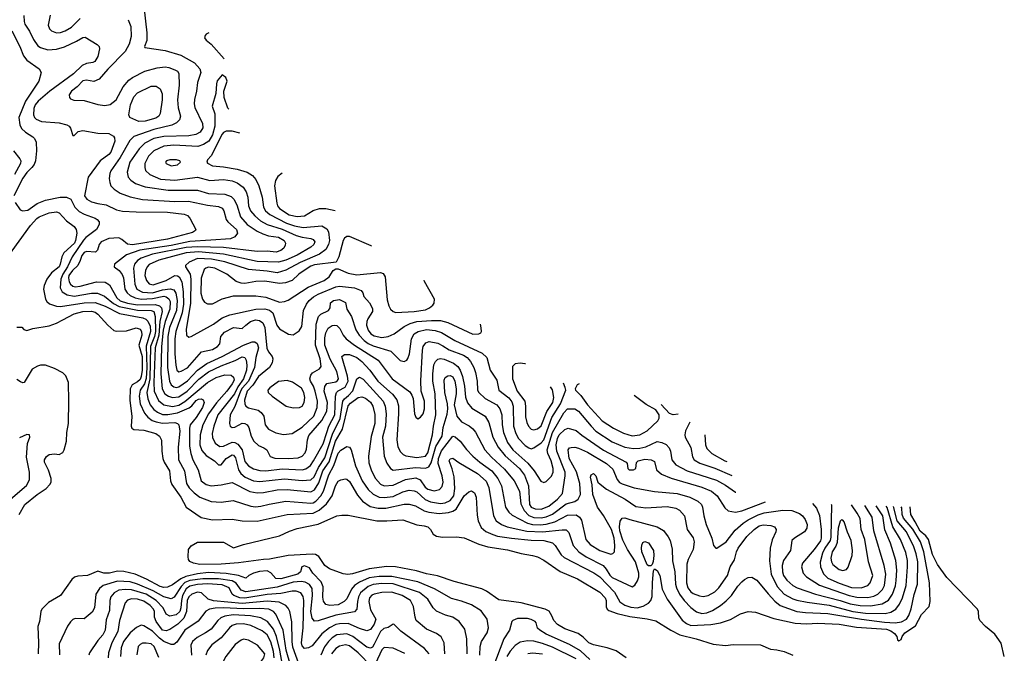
# Model space of a CAD drawing. Extents: x 997028 to 1115134, y 536408 to 618974.
# Tile 454 of 473: x 1104089 to 1111992, y 562930 to 568020. Entities that reach past the tile are written whole.
import ezdxf

# ---------------------------------------------------------------- set-up
doc = ezdxf.new("R2010")
doc.units = 0

msp = doc.modelspace()

# ---------------------------------------------------------------- linework, layer by layer
at = {"layer": '0CON10XD'}
for points in [[(1105086, 568126), (1105110.3, 567915), (1105108.5, 567851.5), (1105091.2, 567805), (1105093.8, 567795), (1105255, 567770.9), (1105382.5, 567735), (1105492.7, 567672.7), (1105535.3, 567625.3), (1105542, 567595), (1105514.7, 567515), (1105509.1, 567445), (1105491.1, 567378.9), (1105489.1, 567345), (1105495.3, 567315), (1105555.4, 567184.6), (1105559.7, 567150.2), (1105536.2, 567115), (1105503.3, 567096.7), (1105445, 567086.7), (1105245, 567082.6), (1105165, 567064.4), (1105092.1, 567027.9), (1105046.5, 566983.5), (1104971.9, 566875), (1104951.2, 566795), (1104959.6, 566755), (1104979.9, 566729.9), (1105016.9, 566705), (1105095, 566678.4), (1105279.5, 566649.5), (1105515, 566650), (1105605, 566623.2), (1105735, 566617.6), (1105785, 566598.5), (1105808.5, 566578.5), (1105832, 566532), (1105861.4, 566435), (1105915.5, 566375.5), (1105995, 566322.2), (1106039.8, 566299.8), (1106084.8, 566284.8), (1106165, 566272.3), (1106212.5, 566245), (1106222.7, 566225), (1106220.7, 566209.3), (1106207.9, 566185), (1106185, 566165.4), (1106146.8, 566153.2), (1106075, 566160.8), (1105995, 566157.9), (1105725, 566189.7), (1105515, 566196.3), (1105425, 566189.6), (1105155.1, 566134.9), (1105064.6, 566105.4), (1105035, 566084.7), (1105010.3, 566055), (1105002.2, 566025), (1105012, 565895), (1105029.2, 565855), (1105075, 565829.7), (1105155, 565825.9), (1105235, 565850.5), (1105296.8, 565856.8), (1105325, 565848.7), (1105342.1, 565822.1), (1105353.3, 565763.3), (1105347.1, 565685), (1105292.2, 565547.8), (1105278.6, 565475), (1105275.7, 565225.7), (1105290.4, 565115), (1105305, 565088), (1105325, 565070.3), (1105345, 565065.2), (1105365, 565069.3), (1105435, 565118.9), (1105515, 565204.3), (1105592, 565258), (1105714.6, 565315), (1105885, 565406.6), (1105955, 565431), (1105975, 565431), (1105995, 565419.7), (1106006.2, 565385), (1105984.5, 565305.5), (1105972.8, 565225), (1105926.3, 565115), (1105875, 565059.6), (1105860.2, 565035), (1105815, 564913.6), (1105777.1, 564845), (1105771.5, 564775), (1105777.8, 564755), (1105795, 564743.9), (1105815, 564746.2), (1105875, 564778.7), (1105895, 564776.6), (1105915, 564765.4), (1105928, 564745), (1105945.9, 564675), (1105967.5, 564635), (1106005, 564600), (1106048.3, 564581.7), (1106072.9, 564565), (1106100.2, 564510.2), (1106137.6, 564497.6), (1106245, 564493.9), (1106325, 564499.7), (1106355, 564512.5), (1106379.5, 564540.5), (1106391.3, 564568.7), (1106398.7, 564645), (1106410.5, 564679.5), (1106515, 564800.9), (1106552.9, 564875), (1106560, 564945), (1106531.7, 565035), (1106536.9, 565073.1), (1106555, 565097.3), (1106625, 565110.5), (1106639.8, 565120.2), (1106646.7, 565135), (1106633.3, 565195), (1106581.9, 565291.9), (1106537.1, 565405), (1106536.7, 565463.3), (1106544.8, 565505.2), (1106565, 565541.1), (1106596.7, 565563.3), (1106615, 565567.1), (1106635, 565562.7), (1106657.9, 565537.9), (1106685.3, 565485), (1106710, 565455), (1106775.4, 565405), (1106965, 565284.6), (1107077.9, 565135), (1107219.5, 565029.5), (1107237.1, 565005), (1107247.1, 564977.1), (1107256.7, 564855), (1107267.9, 564827.9), (1107285, 564814), (1107305, 564826), (1107327.3, 564852.7), (1107338.6, 564895), (1107337.1, 564955), (1107311.5, 565035), (1107308.9, 565118.9), (1107320.6, 565365), (1107326.7, 565393.3), (1107347.5, 565425), (1107375, 565436), (1107445, 565421.6), (1107485, 565399.8), (1107535, 565366.9), (1107650.4, 565325), (1107679.2, 565305), (1107706.8, 565275), (1107734, 565225), (1107747.1, 565185), (1107761.3, 565115), (1107764, 565045), (1107773.2, 565025), (1107825, 564976.8), (1107918.5, 564925), (1107943.4, 564893.4), (1107958.1, 564845), (1107960.7, 564765), (1107972.2, 564705), (1108004.8, 564624.8), (1108048.1, 564565), (1108168.2, 564458.2), (1108218.4, 564395), (1108271.8, 564311.8), (1108295, 564302.7), (1108315, 564310.9), (1108356.8, 564353.2), (1108371.6, 564385), (1108370.3, 564415), (1108353.8, 564475), (1108327.4, 564535), (1108322.8, 564565), (1108365, 564704.7), (1108455, 564861.1), (1108485, 564893.3), (1108545, 564892.7), (1108575, 564874.7), (1108674.2, 564754.2), (1108714.2, 564714.2), (1108845, 564627.5), (1108945, 564585.3), (1109015, 564574.3), (1109065, 564577.6), (1109115, 564589.5), (1109205, 564630.4), (1109242.9, 564622.9), (1109276.9, 564606.9), (1109301.7, 564581.7), (1109312.1, 564555), (1109323.1, 564485), (1109356.4, 564445), (1109445.6, 564395), (1109555, 564361.9), (1109682.1, 564322.1), (1109755, 564281.8), (1109835, 564224.6), (1109837.1, 564224)], [(1104122.4, 568052.4), (1104123.3, 568005), (1104130, 567985), (1104167.1, 567927.1), (1104199.7, 567859.7), (1104235, 567810), (1104255.3, 567795.3), (1104315, 567776.7), (1104385, 567784), (1104448.3, 567801.7), (1104545, 567845.9), (1104595, 567877.1), (1104615, 567880), (1104711.2, 567821.2), (1104725.7, 567805), (1104730, 567785), (1104717.1, 567725), (1104690.6, 567685), (1104675, 567675.5), (1104625, 567666.9), (1104589.2, 567650.8), (1104520, 567585), (1104330, 567445), (1104236.2, 567365), (1104213.7, 567336.3), (1104202, 567305), (1104200.8, 567255), (1104207.3, 567235), (1104220.6, 567220.6), (1104265, 567202.7), (1104405, 567192), (1104466.2, 567175), (1104484.5, 567164.5), (1104497.4, 567147.4), (1104515, 567090), (1104525, 567090), (1104558.1, 567121.9), (1104595, 567128.9), (1104715, 567108.5), (1104804.7, 567104.7), (1104841.9, 567085), (1104849.8, 567069.8), (1104851.1, 567045), (1104820.8, 566955), (1104805, 566936.5), (1104733.8, 566886.2), (1104637.5, 566755), (1104608.5, 566605), (1104628.2, 566578.2), (1104665.7, 566555.7), (1104715, 566542.2), (1104783.7, 566533.6), (1104865, 566493.6), (1104915, 566481.9), (1105024.7, 566475.3), (1105275, 566474.8), (1105408, 566458), (1105435, 566447.1), (1105455.2, 566425.2), (1105501.9, 566335), (1105500.6, 566325), (1105475, 566311.1), (1105275, 566256.8), (1104995, 566212.2), (1104955, 566216.6), (1104908.2, 566255), (1104885, 566266.3), (1104805, 566262.4), (1104743.5, 566235), (1104727.8, 566215), (1104712.1, 566167.9), (1104696.4, 566153.6), (1104625, 566158.2), (1104605, 566149.6), (1104588.7, 566125), (1104575.3, 566085.3), (1104556.5, 566045), (1104511.6, 566005), (1104484.3, 565965), (1104481, 565945), (1104487, 565915), (1104497.2, 565895), (1104515, 565879.2), (1104535, 565874.3), (1104575, 565880), (1104705, 565914.3), (1104775, 565911.6), (1104810, 565890), (1104869.6, 565785), (1104895, 565762.6), (1104953.3, 565743.3), (1105035, 565730.1), (1105175, 565731.2), (1105210.1, 565720.1), (1105225.8, 565705.8), (1105232, 565675), (1105214.4, 565595.6), (1105204.8, 565485), (1105177.3, 565385), (1105166.2, 565106.2), (1105167.8, 565035), (1105201.5, 564961.5), (1105245, 564924.8), (1105315, 564913), (1105365, 564924.2), (1105415, 564953.1), (1105597.2, 565105), (1105665, 565146.9), (1105735, 565167.3), (1105785, 565163.8), (1105805, 565148.9), (1105809, 565125), (1105795, 565095.4), (1105751.1, 565035), (1105668.2, 564941.8), (1105604.8, 564855), (1105559.6, 564765), (1105536.1, 564685), (1105535.7, 564605), (1105549.6, 564559.6), (1105585, 564519.6), (1105652.5, 564475), (1105673.9, 564453.9), (1105685, 564443.3), (1105705, 564443.3), (1105746.2, 564495), (1105795, 564524.2), (1105805, 564520.6), (1105820.2, 564499.8), (1105844.8, 564405), (1105863.3, 564375), (1105897.9, 564345), (1105965, 564315.7), (1106015, 564308.9), (1106215, 564331.9), (1106355, 564316.9), (1106425.5, 564324.5), (1106451.3, 564348.7), (1106486.5, 564423.5), (1106539.1, 564500.9), (1106598.7, 564691.3), (1106660.2, 564815), (1106682.4, 564955), (1106694.5, 564975.5), (1106728.3, 565001.7), (1106761.8, 565038.2), (1106795, 565136.2), (1106815, 565148), (1106845, 565133.4), (1107006.9, 564955), (1107023.1, 564915), (1107029.5, 564855), (1107024.8, 564755), (1107001.9, 564665), (1107014.7, 564515), (1107036.8, 564456.8), (1107065, 564414.4), (1107085, 564400), (1107265, 564422.2), (1107345, 564417.8), (1107371.6, 564428.4), (1107390.9, 564459.1), (1107429.9, 564590.1), (1107478.3, 564675), (1107486.6, 564743.4), (1107518.8, 564851.2), (1107523.9, 564895), (1107521.5, 564935), (1107500.4, 565025), (1107495.8, 565124.2), (1107505, 565144.4), (1107525, 565159.2), (1107545, 565161.6), (1107565, 565150), (1107581.4, 565115), (1107591, 565055), (1107590.7, 565015), (1107575.3, 564925), (1107598, 564835), (1107635, 564790.4), (1107695, 564757.9), (1107725, 564734.4), (1107746.2, 564706.2), (1107821.8, 564565), (1107874.6, 564505), (1107979.2, 564409.2), (1108056.7, 564315), (1108101.5, 564231.5), (1108110.3, 564129.8), (1108136.9, 564076.9), (1108176.4, 564036.4), (1108215, 564021.1), (1108275, 564018.4), (1108315, 564026.8), (1108365, 564047.3), (1108475, 564131.6), (1108545, 564149.7), (1108572.1, 564167.9), (1108589, 564205), (1108584.8, 564295.2), (1108557, 564387), (1108499.7, 564495), (1108491.9, 564565), (1108500.5, 564579.5), (1108515.6, 564584.4), (1108545, 564586.2), (1108575, 564577.8), (1108645, 564544.7), (1108797.5, 564455), (1108850.1, 564410.1), (1108884.2, 564325), (1108902.8, 564302.8), (1108925, 564290.3), (1109020.6, 564260.6), (1109185, 564229.2), (1109365, 564214.2), (1109467.5, 564185), (1109531, 564151), (1109560, 564125), (1109570.4, 564105), (1109578.8, 564035), (1109599.5, 563965), (1109644.5, 563855), (1109658.6, 563795), (1109675, 563776), (1109685, 563776), (1109757.8, 563825), (1109830.7, 563919.3), (1109895.4, 563975), (1109935, 564001.7), (1110015, 564041.9), (1110065, 564057.2), (1110215, 564080.6), (1110285, 564077.2), (1110348, 564052), (1110371.5, 564035), (1110393.8, 564005), (1110408, 563965), (1110407.5, 563935), (1110386.5, 563905), (1110306.7, 563855), (1110286.4, 563835), (1110276.2, 563755), (1110219.3, 563675), (1110208.1, 563635), (1110210.6, 563585), (1110219.7, 563555), (1110245, 563518.8), (1110293.7, 563473.7), (1110328.6, 563455), (1110475, 563406), (1110675, 563354.8), (1110755, 563328.2), (1110835, 563313.1), (1110918.4, 563311.6), (1111012, 563328), (1111063.3, 563356.7), (1111094.5, 563405.5), (1111117.1, 563472.9), (1111123.7, 563516.3), (1111128.2, 563598.2), (1111120.3, 563675), (1111078.9, 563815), (1111031.9, 563921.9), (1111015.6, 564035), (1110963.4, 564115.2)], [(1104333.9, 568056.1), (1104318.2, 567975), (1104326.7, 567946.7), (1104345, 567928.9), (1104385, 567914.5), (1104415, 567915.5), (1104455, 567929.6), (1104505, 567960.9), (1104575, 568030)], [(1104959.8, 568019.8), (1104981.5, 567965), (1104982.9, 567885), (1104966.2, 567823.8), (1104936.1, 567763.9), (1104795, 567621.5), (1104727.3, 567542.7), (1104685, 567523.5), (1104625, 567533.9), (1104595, 567527.5), (1104550.3, 567479.8), (1104503.5, 567445), (1104486.7, 567415), (1104488.6, 567395), (1104495.8, 567385), (1104522.2, 567372.2), (1104605, 567371.1), (1104715, 567338.8), (1104771.4, 567331.4), (1104815, 567338.5), (1104864.3, 567375), (1104919.8, 567480.2), (1104965, 567533.5), (1104995, 567555.5), (1105094.2, 567605.8), (1105192.7, 567632.7), (1105255, 567640.4), (1105285, 567636.2), (1105335, 567617.9), (1105355.7, 567605), (1105367, 567587), (1105367.5, 567495), (1105354.7, 567375), (1105361.9, 567311.9), (1105379.6, 567245), (1105372.2, 567215), (1105348.3, 567191.7), (1105308.5, 567171.5), (1105165, 567137.1), (1105005, 567082.2), (1104971.7, 567048.3), (1104896.4, 566913.6), (1104821.5, 566805), (1104812.5, 566785), (1104807.5, 566745), (1104811.2, 566711.2), (1104821.5, 566685), (1104847.7, 566657.7), (1104895, 566626.2), (1104975, 566595.9), (1105075, 566576.3), (1105335, 566560.6), (1105442.8, 566562.8), (1105595, 566528.9), (1105685, 566518.7), (1105715, 566504.4), (1105727.9, 566485), (1105745.4, 566415), (1105760.4, 566395), (1105828.7, 566335), (1105837.9, 566305), (1105815.3, 566274.7), (1105781.4, 566258.6), (1105622.1, 566247.9), (1105455, 566236.8), (1105304.4, 566205), (1105052.8, 566167.2), (1104945, 566131.2), (1104849.4, 566055), (1104848.1, 566035), (1104886.9, 566005), (1104912.1, 565972.1), (1104921.2, 565945), (1104932.1, 565855), (1104950, 565825), (1104975, 565802.9), (1105014.4, 565784.4), (1105065, 565775.1), (1105155, 565780.1), (1105245, 565798.1), (1105265, 565793.1), (1105285, 565777.9), (1105295.8, 565755), (1105294.5, 565694.5), (1105255.3, 565594.7), (1105240.4, 565525), (1105226.5, 565395), (1105221.3, 565175), (1105232.4, 565055), (1105254, 565014), (1105282.7, 564995), (1105315, 564983.6), (1105365, 564990.9), (1105431.9, 565035), (1105527.1, 565132.9), (1105605, 565191), (1105705, 565239.8), (1105818.4, 565281.6), (1105875, 565311.8), (1105895, 565305.5), (1105905.6, 565285.6), (1105912.4, 565245), (1105908.4, 565205), (1105886, 565135), (1105838.8, 565071.2), (1105812, 565015), (1105677.7, 564845), (1105646.9, 564755), (1105634.2, 564695), (1105635, 564663.8), (1105656.8, 564616.8), (1105695, 564591.8), (1105725, 564593.4), (1105795, 564626.7), (1105815, 564624.2), (1105840.4, 564610.4), (1105873.1, 564565), (1105895, 564470.8), (1105925, 564436.6), (1105965, 564411.6), (1106015, 564399.3), (1106065, 564396.9), (1106195, 564411.6), (1106355, 564402.9), (1106385, 564411.8), (1106421.8, 564438.2), (1106448.1, 564475), (1106525, 564612.9), (1106555, 564704.3), (1106569.1, 564755), (1106618.7, 564845), (1106624.4, 564995.6), (1106630.6, 565025), (1106645, 565039.5), (1106701.4, 565068.6), (1106724.5, 565115), (1106721.1, 565155), (1106674.2, 565315), (1106695, 565330.9), (1106735, 565330.3), (1106795, 565306.5), (1106836, 565275), (1106898.1, 565205), (1106962.1, 565115), (1107082, 565012), (1107116.2, 564966.2), (1107129, 564919), (1107130.3, 564855), (1107114.6, 564645), (1107125, 564588.8), (1107145, 564549.4), (1107167.6, 564527.6), (1107187.7, 564517.7), (1107275, 564504.1), (1107345, 564512.5), (1107365, 564539.6), (1107403, 564685), (1107409.8, 564755), (1107429.5, 564845), (1107424.1, 565014.1), (1107406, 565115), (1107404, 565176), (1107412.5, 565247.5), (1107424.8, 565275.2), (1107445, 565293.8), (1107465, 565298.2), (1107495, 565291.8), (1107570.5, 565260.5), (1107604.1, 565234.1), (1107623.8, 565203.8), (1107643.1, 565153.1), (1107658.7, 565075), (1107667.6, 564987.6), (1107682.6, 564942.6), (1107718.5, 564898.5), (1107823.8, 564833.8), (1107854.3, 564784.3), (1107886.9, 564665), (1107928.9, 564585), (1107986, 564516), (1108099.2, 564415), (1108140.8, 564360.8), (1108173.1, 564275), (1108181.3, 564125), (1108195, 564103.8), (1108225, 564091), (1108275, 564087.7), (1108335, 564113.3), (1108405, 564167.9), (1108445.3, 564215), (1108467.9, 564355), (1108467, 564385), (1108399.6, 564555), (1108395.5, 564605), (1108405.9, 564655), (1108419.8, 564685), (1108465, 564729.2), (1108491.2, 564738.8), (1108555, 564719.6), (1108601.3, 564681.3), (1108775, 564562.3), (1108956.7, 564465), (1108963.3, 564455), (1108968.8, 564415), (1108980, 564405), (1109015, 564403.1), (1109033.3, 564415), (1109038.3, 564461.7), (1109053.8, 564475), (1109105, 564489.4), (1109156.7, 564485), (1109185, 564470), (1109199.2, 564405), (1109240.3, 564370.3), (1109317.6, 564337.6), (1109565, 564265.8), (1109641.4, 564231.4), (1109687.3, 564195), (1109748.4, 564098.4), (1109775, 564073.3), (1109834.1, 564064.1), (1109885.6, 564074.4), (1110074, 564146.6)], [(1104025, 567930.6), (1104090, 567805), (1104118.1, 567728.1), (1104145.7, 567695), (1104244.2, 567625), (1104261.9, 567595), (1104241.8, 567525), (1104134.8, 567365), (1104083, 567235), (1104089.5, 567175), (1104103.4, 567145), (1104135.5, 567115.5), (1104195, 567080), (1104208.8, 567065), (1104222.1, 567035), (1104224.6, 566965), (1104216.6, 566885), (1104204.3, 566855.7), (1104185, 566832.1), (1104145, 566791.1), (1104115, 566746.8), (1104042.4, 566605)], [(1105606.1, 567913.2), (1105586.1, 567903.9), (1105576.4, 567893.6), (1105572.5, 567875), (1105586.7, 567855), (1105625, 567823.8), (1105730.9, 567704.6)], [(1105766.5, 567299.7), (1105759.1, 567309.1), (1105729.6, 567395), (1105727.3, 567445), (1105753.1, 567525), (1105742, 567555), (1105715, 567576.7), (1105675, 567528.8), (1105667.5, 567505), (1105663.2, 567426.8), (1105634.5, 567325), (1105653.8, 567263.8), (1105655.9, 567165), (1105636.2, 567093.8), (1105606.9, 567045), (1105563.4, 567016.6), (1105517.9, 567002.1), (1105325, 567011.2), (1105245, 567003), (1105165, 566965.3), (1105123.8, 566923.8), (1105092.5, 566865), (1105091.9, 566831.9), (1105099.2, 566809.2), (1105134.4, 566775), (1105218.7, 566738.7), (1105335, 566729.4), (1105515, 566754.3), (1105615, 566728.3), (1105725.8, 566735.8), (1105795, 566725.8), (1105835, 566709.7), (1105882.9, 566675), (1105907.3, 566637.3), (1105919.4, 566595), (1105924.2, 566525), (1105941.8, 566485), (1105975.3, 566445), (1106022, 566405), (1106075, 566375.2), (1106195, 566336.8), (1106307.5, 566287.5), (1106355, 566272.1), (1106425, 566262.1), (1106445, 566254.5), (1106457.5, 566235), (1106448.5, 566215), (1106425, 566193.4), (1106315, 566128.9), (1106225, 566088.9), (1106165, 566071.1), (1105995, 566077.7), (1105723.8, 566136.2), (1105525, 566156), (1105425, 566147.3), (1105205, 566087.2), (1105127.6, 566052.4), (1105110.6, 566035), (1105099.2, 566005), (1105094.2, 565965), (1105105.2, 565925.2), (1105129, 565899), (1105159.9, 565889.9), (1105265, 565924.8), (1105335, 565964.8), (1105355, 565963.2), (1105368.7, 565955), (1105389.3, 565915), (1105401, 565835), (1105402.2, 565735), (1105391.6, 565665), (1105343.2, 565515), (1105334.8, 565455.2), (1105334.1, 565335), (1105340.8, 565245), (1105351.2, 565205), (1105365, 565192.2), (1105385, 565196.4), (1105435, 565222.7), (1105547.5, 565352.5), (1105635, 565371.8), (1105676.5, 565395), (1105694.4, 565415), (1105703.3, 565475), (1105731.5, 565508.5), (1105805, 565545.9), (1105875, 565538), (1105905, 565566.9), (1105940.6, 565595), (1105981.8, 565608.2), (1106013.8, 565603.8), (1106039.1, 565585), (1106055, 565547.5), (1106072.1, 565382.1), (1106085, 565352.2), (1106115.7, 565315), (1106120, 565295), (1106115, 565263.3), (1106093.3, 565225), (1106005, 565153.1), (1105961.2, 565085), (1105913.7, 565035), (1105893.9, 564963.9), (1105894.7, 564935), (1105904.3, 564914.3), (1105925, 564901.1), (1106002.1, 564882.1), (1106027.9, 564865), (1106047.5, 564835), (1106057.9, 564765), (1106085, 564730), (1106145, 564702.1), (1106206.4, 564686.4), (1106275, 564696.2), (1106355, 564746.7), (1106450.5, 564835), (1106476.5, 564905), (1106478.7, 564955), (1106460.5, 565035), (1106446.1, 565075), (1106422.1, 565115), (1106418.2, 565135), (1106425.9, 565164.1), (1106437.9, 565182.1), (1106496, 565214), (1106509.5, 565235), (1106501.1, 565295), (1106462.5, 565405), (1106468.6, 565575), (1106487.1, 565635), (1106506.3, 565653.7), (1106568, 565685), (1106580, 565705), (1106582, 565745), (1106608, 565765), (1106655, 565771.5), (1106705, 565748.8), (1106714, 565695), (1106751.5, 565635), (1106787.9, 565527.9), (1106813.1, 565485), (1106852.5, 565442.5), (1106885, 565418.1), (1106925, 565399), (1107066.5, 565356.5), (1107143.3, 565283.3), (1107175, 565273.1), (1107195, 565284.3), (1107205, 565298.6), (1107216.3, 565335), (1107233.2, 565455), (1107254.7, 565495), (1107286.9, 565515), (1107355, 565530.9), (1107423.4, 565523.4), (1107475, 565507.1), (1107582.5, 565442.5), (1107800.5, 565340.5), (1107837.1, 565305), (1107866.1, 565205), (1107918.2, 565125), (1107933.6, 565045), (1108015, 564981.6), (1108040.1, 564950.1), (1108049, 564915), (1108052.9, 564755), (1108070.8, 564695), (1108093.5, 564655), (1108145, 564600.4), (1108175, 564579.3), (1108195, 564573.3), (1108215, 564580), (1108275, 564620), (1108296, 564645), (1108360.6, 564825), (1108429.3, 564935), (1108470.9, 565045), (1108466.4, 565065), (1108452.8, 565100.3)], [(1105045, 567201.3), (1104972.9, 567235), (1104964.4, 567255), (1104977, 567337), (1105005, 567400.8), (1105035, 567432.5), (1105145, 567484.7), (1105185, 567485.4), (1105216.5, 567465), (1105232.3, 567425), (1105231.5, 567375), (1105216.5, 567265), (1105205.5, 567245), (1105181.9, 567228.1), (1105095, 567204.2), (1105045, 567201.3)], [(1105854.3, 567108.8), (1105795, 567125.3), (1105745, 567124.6), (1105725.7, 567114.3), (1105715, 567100.5), (1105625, 566927.1), (1105595.7, 566895), (1105590, 566875), (1105596.3, 566866.3), (1105635, 566845.5), (1105725, 566838.3), (1105835, 566818.9), (1105915, 566794.7), (1105958.3, 566768.3), (1105985.2, 566735.2), (1106009.4, 566685), (1106034.7, 566595), (1106044.8, 566514.8), (1106061.8, 566485), (1106096.2, 566455), (1106230, 566385), (1106295, 566363.2), (1106365, 566349.6), (1106515, 566362.8), (1106555, 566338.8), (1106568.6, 566315), (1106575.7, 566245), (1106567.9, 566215), (1106545, 566174.6), (1106495, 566136.1), (1106340.2, 566069.8), (1106225, 566006.6), (1106155, 565985.2), (1106075, 565999.6), (1105924.1, 566014.1), (1105734.8, 566075.2), (1105627.1, 566097), (1105515, 566101), (1105448.5, 566071.5), (1105420, 566045), (1105420.5, 566035), (1105456.1, 565976.1), (1105461.9, 565935), (1105460.4, 565739.6), (1105425.9, 565535), (1105427.1, 565485), (1105445, 565469.6), (1105464, 565475), (1105643.6, 565575), (1105714.4, 565625.6), (1105775, 565650), (1105985, 565695.2), (1106056.9, 565696.9), (1106095, 565685.8), (1106119.6, 565665), (1106152.1, 565565), (1106175, 565535.5), (1106245, 565494.3), (1106285, 565489.2), (1106330.7, 565519.3), (1106352.5, 565555), (1106367.8, 565685), (1106390.6, 565735), (1106412.2, 565765), (1106446.6, 565793.4), (1106485, 565813.9), (1106625, 565873.3), (1106655, 565880), (1106776.2, 565866.2), (1106828.8, 565845), (1106843.8, 565825), (1106851.2, 565795), (1106895.9, 565745.9), (1106920.1, 565700.1), (1106921.2, 565675), (1106882.1, 565617.9), (1106873.8, 565595), (1106873.5, 565565), (1106885.8, 565525), (1106906.3, 565496.3), (1106935, 565479.8), (1106995, 565467), (1107045, 565474.2), (1107095, 565495.4), (1107174.1, 565555.9), (1107221.7, 565578.3), (1107275, 565594.4), (1107395, 565603.6), (1107465, 565602.5), (1107525, 565587.6), (1107725, 565493.8), (1107774.5, 565495.5), (1107790, 565505), (1107794.4, 565515.6), (1107793.6, 565545), (1107786.3, 565574.3)], [(1104038.9, 566965), (1104091.1, 566901.1), (1104096.9, 566885), (1104094.2, 566865), (1104045.8, 566775)], [(1105305, 566846.9), (1105355, 566853.1), (1105378.8, 566875), (1105373.8, 566885), (1105347.5, 566895), (1105292.5, 566895), (1105266.2, 566885), (1105260, 566875), (1105265, 566864), (1105305, 566846.9)], [(1106195.6, 566787), (1106159.5, 566760.5), (1106142.8, 566727.2), (1106134.6, 566685), (1106151.6, 566545), (1106158, 566525), (1106175, 566503.4), (1106251.7, 566451.7), (1106315, 566437.9), (1106375, 566442.9), (1106445, 566487.9), (1106495, 566502.7), (1106545, 566502.7), (1106620.2, 566486.6)], [(1104052, 566552), (1104091.5, 566491.5), (1104115, 566483.8), (1104155, 566489.7), (1104227.9, 566542.1), (1104295, 566569.1), (1104414.6, 566594.6), (1104464.6, 566594.6), (1104498.2, 566578.2), (1104531.8, 566515), (1104565, 566479.3), (1104605, 566456.5), (1104694.2, 566425), (1104711.4, 566415), (1104726.9, 566395), (1104725.6, 566375), (1104705.6, 566335), (1104619.6, 566270.4), (1104601, 566249), (1104510.2, 566115), (1104473.2, 566035), (1104435, 565975.7), (1104418.3, 565935), (1104414.1, 565865), (1104430.8, 565835), (1104469.3, 565809.3), (1104525, 565798.3), (1104665, 565823.1), (1104712.5, 565822.5), (1104769.6, 565799.6), (1104840.7, 565740.7), (1104886.5, 565716.5), (1105033, 565687), (1105144.2, 565684.2), (1105165, 565674.7), (1105176.4, 565636.4), (1105178.7, 565515), (1105171.9, 565475), (1105138.9, 565395), (1105132.8, 565135), (1105110, 565025), (1105116.6, 564975), (1105136.9, 564926.9), (1105165, 564889.2), (1105195, 564867), (1105235, 564848.7), (1105277.1, 564847.1), (1105355, 564861), (1105448, 564902), (1105471.3, 564918.7), (1105505, 564960.4), (1105525, 564972.4), (1105545, 564973.6), (1105562.5, 564965), (1105569.4, 564945), (1105557.3, 564905), (1105505, 564823.2), (1105455.9, 564765), (1105450.4, 564739.6), (1105452.7, 564595), (1105461.1, 564535), (1105477.9, 564485), (1105521.4, 564405), (1105545.9, 564315.9), (1105584.3, 564285), (1105625, 564275.3), (1105706.8, 564283.2), (1105795, 564302), (1105935, 564231.2), (1105995, 564219.8), (1106045, 564223), (1106155, 564242.5), (1106235, 564246.9), (1106425, 564227.1), (1106455, 564243.7), (1106489.3, 564300.7), (1106521.4, 564395), (1106571.8, 564468.2), (1106622.2, 564635), (1106678.4, 564731.6), (1106725, 564917.1), (1106745, 564940.6), (1106805, 564985.8), (1106835, 564990.3), (1106865, 564979.1), (1106905, 564947.1), (1106924.3, 564914.3), (1106938.3, 564848.3), (1106939.6, 564775), (1106910.4, 564670.4), (1106887.2, 564515), (1106891.2, 564461.2), (1106912.2, 564395), (1106944.3, 564334.3), (1106985, 564288.9), (1107015, 564275.9), (1107085, 564280), (1107185, 564326), (1107269.5, 564339.5), (1107302.7, 564322.7), (1107344.3, 564265), (1107365, 564247.4), (1107415, 564235.3), (1107458.1, 564245), (1107479.2, 564270.9), (1107486.3, 564305), (1107478.6, 564355), (1107448.5, 564455), (1107449.1, 564495), (1107475, 564557.3), (1107565, 564673.3), (1107585, 564667.8), (1107625, 564634.3), (1107675, 564567.3), (1107726.8, 564515), (1107780.7, 564465), (1107877.8, 564395), (1107926.4, 564335), (1107954.7, 564275), (1107988.9, 564105), (1108013.4, 564063.4), (1108040.8, 564040.8), (1108165.1, 563975.1), (1108205, 563965.4), (1108265, 563962.7), (1108315, 563968), (1108383.6, 563986.4), (1108485, 564038.8), (1108555, 564041.6), (1108581.2, 564025), (1108598.5, 563998.5), (1108632.5, 563845), (1108667.3, 563805), (1108745, 563757.2), (1108833, 563727), (1108849.4, 563730.6), (1108862.1, 563745), (1108865.2, 563794.8), (1108859.1, 563855), (1108839.8, 563925), (1108775, 564036.7), (1108727.5, 564105), (1108689.2, 564205), (1108684.3, 564284.3), (1108670.8, 564345), (1108676.7, 564365), (1108695, 564373.3), (1108713.3, 564355), (1108728.8, 564305), (1108747.6, 564287.6), (1108798.8, 564248.8), (1108947.3, 564167.3), (1109035, 564110), (1109115, 564097.8), (1109285, 564109.3), (1109355, 564096.2), (1109385, 564080.9), (1109424.6, 564035), (1109446.8, 563925), (1109495, 563856.7), (1109503.3, 563825), (1109493.2, 563765), (1109454.7, 563685), (1109442.2, 563645), (1109439.8, 563495), (1109451.6, 563455), (1109475, 563423.4), (1109495, 563409.7), (1109545, 563391.1), (1109575, 563385.4), (1109615, 563394.6), (1109666.9, 563423.1), (1109700.8, 563455), (1109770, 563555), (1109792.2, 563625), (1109825, 563681.2), (1109842, 563745), (1109856.7, 563775), (1109925, 563868.5), (1109984.6, 563925), (1110025, 563954.2), (1110055, 563961.9), (1110117.6, 563957.6), (1110147.1, 563945), (1110161.1, 563925), (1110158.2, 563905), (1110128.5, 563841.5), (1110113.4, 563775), (1110107.2, 563672.8)], [(1103994.8, 566115.2), (1104174.2, 566365.8), (1104225, 566423.8), (1104245, 566437.3), (1104325, 566469.1), (1104385, 566476.7), (1104405, 566468.6), (1104463.1, 566405), (1104525, 566359.6), (1104542.4, 566335), (1104546.2, 566306.2), (1104536.7, 566245), (1104527.8, 566225), (1104442.8, 566147.2), (1104426.4, 566115), (1104414.7, 566055), (1104405, 566035.4), (1104344.1, 565985.9), (1104306.8, 565935), (1104285.4, 565885), (1104280.4, 565855), (1104295.5, 565775), (1104306.7, 565755), (1104327.8, 565737.8), (1104385, 565718.8), (1104416.2, 565716.2), (1104605, 565746.2), (1104695, 565747), (1104775, 565719.5), (1104890.1, 565660.1), (1105076, 565626), (1105101.6, 565615), (1105118.5, 565598.5), (1105135, 565557.1), (1105139.2, 565515), (1105103.7, 565396.3), (1105109, 565225), (1105103.2, 565136.8), (1105090.7, 565095), (1105055, 565042.5), (1105047.7, 564995), (1105055.9, 564935), (1105090.2, 564860.2), (1105116.4, 564826.4), (1105151.2, 564801.2), (1105185, 564789), (1105235, 564779.8), (1105333.8, 564783.8), (1105355, 564776.7), (1105366.7, 564765), (1105373.5, 564715), (1105359.5, 564585), (1105362.8, 564485), (1105410.6, 564395), (1105427.2, 564295), (1105449.9, 564259.9), (1105489, 564219), (1105535, 564184.6), (1105625, 564149.6), (1105705, 564143.8), (1105802.6, 564157.4), (1105943.4, 564113.4), (1105982.1, 564107.9), (1106025, 564111.8), (1106091.3, 564128.7), (1106225, 564152.6), (1106425, 564136.1), (1106445, 564139.8), (1106465, 564152.4), (1106505.6, 564194.4), (1106528.1, 564231.9), (1106571.2, 564365), (1106610.2, 564439.8), (1106645, 564538.9), (1106665, 564561.5), (1106715, 564591.1), (1106735, 564585.6), (1106749.1, 564565), (1106784.5, 564435.5), (1106838.8, 564315), (1106886.1, 564246.1), (1106925, 564209.4), (1106975, 564185.2), (1107015, 564180.9), (1107085, 564191), (1107165, 564227.5), (1107215, 564239.5), (1107255, 564235.9), (1107275, 564227.1), (1107344.1, 564165), (1107385, 564146.1), (1107466.4, 564133.6), (1107505, 564139.2), (1107545, 564158.2), (1107572, 564195), (1107582.1, 564255), (1107577.1, 564347.1), (1107560.9, 564410.9), (1107536.2, 564475), (1107545, 564492.2), (1107565, 564498.2), (1107613.2, 564463.2), (1107762.9, 564375), (1107831.6, 564311.6), (1107853.2, 564263.2), (1107890.4, 564035), (1107912.9, 563995), (1107954.8, 563964.8), (1108001.4, 563945), (1108159.4, 563910.6), (1108285, 563905.5), (1108443.2, 563923.2), (1108475, 563920.9), (1108495, 563900), (1108532.1, 563795), (1108576.8, 563745), (1108635, 563705.7), (1108773.1, 563635), (1108797.2, 563607.2), (1108825, 563558), (1108845, 563538.3), (1109005, 563463.3), (1109025, 563477.1), (1109048.5, 563511.5), (1109059.4, 563545), (1109059.1, 563575), (1109032.7, 563665), (1108968.4, 563765), (1108929, 563839), (1108905.7, 563914.3), (1108902.8, 563945), (1108908.3, 563991.7), (1108923.1, 564016.9), (1108945, 564018.5), (1108985.8, 564005), (1109206.6, 563946.6), (1109255, 563916.9), (1109294.4, 563865), (1109310.5, 563835), (1109326.9, 563766.9), (1109328.3, 563671.7), (1109347.6, 563585), (1109352.2, 563485), (1109360.2, 563455), (1109385.2, 563405.2), (1109421.2, 563355), (1109475, 563298.2), (1109522.1, 563262.1), (1109565, 563251.1), (1109605, 563256.6), (1109648.5, 563275), (1109712.5, 563315), (1109758.9, 563351.1), (1109801.5, 563395), (1109851.7, 563468.3), (1109884.5, 563505), (1109905, 563523.8), (1109935, 563538.8), (1109965, 563540.9), (1110005, 563517.8), (1110095, 563408.8), (1110149.6, 563349.6), (1110193.4, 563313.4), (1110325, 563266.1), (1110396.8, 563256.8), (1110575, 563250.6), (1110846.5, 563203.5), (1111030.1, 563180.1), (1111115, 563173.7), (1111166.7, 563183.3), (1111207.1, 563205), (1111226, 563234), (1111245, 563288), (1111266.9, 563403.1), (1111296.1, 563485), (1111297.5, 563665), (1111285, 563728.6), (1111264.7, 563785.3), (1111206, 563905), (1111132.7, 563995), (1111103.5, 564110.2)], [(1106911.8, 566201.8), (1106910.8, 566202.7), (1106735, 566278.5), (1106715, 566279.1), (1106695.8, 566264.2), (1106683.9, 566245), (1106651.5, 566115), (1106627.5, 566072.5), (1106455, 566050.2), (1106425, 566038.9), (1106380.8, 566010.8), (1106328.9, 565975), (1106274.7, 565925.3), (1106223, 565907), (1106175, 565900.7), (1106055, 565919.3), (1105985, 565916.4), (1105895, 565901.5), (1105865, 565903.5), (1105825, 565916.7), (1105752.5, 565975), (1105655, 566024.7), (1105605, 566031.3), (1105582.5, 566025), (1105568.1, 566011.9), (1105546.3, 565943.6), (1105542.4, 565822.4), (1105555, 565774.2), (1105571.5, 565751.5), (1105595, 565736.5), (1105635, 565737.3), (1105715, 565777.3), (1105805, 565801.1), (1105985, 565800.4), (1106065, 565791.9), (1106175, 565751.6), (1106215, 565754.7), (1106242.8, 565767.2), (1106405, 565870.7), (1106532.7, 565925), (1106572.1, 565955), (1106605.5, 566004.5), (1106625, 566018), (1106645, 566018.1), (1106725, 565983.8), (1106795, 565971.3), (1106985, 565989.2), (1107005, 565981.8), (1107022.2, 565955), (1107038.5, 565768.5), (1107050.9, 565720.9), (1107064.6, 565694.6), (1107085, 565675.7), (1107107.5, 565667.5), (1107255, 565674.8), (1107345, 565690.4), (1107378.8, 565705), (1107404.5, 565725.5), (1107416.4, 565743.6), (1107417.8, 565775), (1107337.8, 565917.8), (1107335.4, 565927.6)], [(1104065, 565550), (1104105, 565550), (1104121.7, 565531.7), (1104145, 565522.5), (1104195, 565538.8), (1104325, 565560.8), (1104385, 565581.9), (1104435, 565608.9), (1104525, 565655.8), (1104596.3, 565676.4), (1104665, 565677.9), (1104695, 565669.6), (1104715, 565655.6), (1104795, 565566.2), (1104845, 565522.5), (1104865, 565516.7), (1104945, 565520), (1105024.5, 565545.5), (1105055.5, 565535), (1105066.7, 565515), (1105070.3, 565485), (1105045.3, 565405), (1105072.7, 565315), (1105073, 565205), (1105065, 565154.3), (1105055, 565130), (1105035, 565111.4), (1104992.7, 565087.3), (1104976.5, 565053.5), (1104974, 564964), (1104988, 564832), (1104984.1, 564754.1), (1104989.5, 564739.5), (1105005, 564728.8), (1105085, 564722.9), (1105181.9, 564695), (1105209.5, 564675), (1105226.8, 564643.2), (1105228.7, 564555), (1105237.8, 564495), (1105249.1, 564465), (1105290.6, 564395), (1105299.4, 564315), (1105308.6, 564285), (1105382, 564185), (1105425, 564104.5), (1105545, 564022.1), (1105635, 564002.5), (1105795, 564007.7), (1105875.3, 563995.3), (1105995, 563990.5), (1106234.8, 564045.2), (1106445, 564054.8), (1106491.4, 564078.6), (1106550.2, 564129.8)], [(1104083.8, 564045), (1104130, 564125), (1104227.8, 564205), (1104301.9, 564255), (1104331.9, 564285), (1104340.6, 564305), (1104340.6, 564335), (1104320.2, 564400.2), (1104288.5, 564465), (1104287.5, 564485), (1104305, 564511.9), (1104325, 564526.9), (1104368.8, 564531.2), (1104405, 564527.5), (1104435, 564542), (1104446.4, 564563.6), (1104464.3, 564635), (1104467.1, 564705), (1104480, 564775), (1104482.5, 564955), (1104480, 565105), (1104459.1, 565159.1), (1104435, 565182), (1104367.3, 565217.3), (1104295, 565243.3), (1104256.4, 565243.6), (1104232.3, 565237.7), (1104188.8, 565211.2), (1104125, 565106.7), (1104115, 565103.8), (1104095, 565110), (1104065, 565130)], [(1108149, 565254.8), (1108143.6, 565256.4), (1108105, 565259.5), (1108065.6, 565254.4), (1108044.1, 565234.1), (1108043.5, 565135), (1108082.2, 565035), (1108142.9, 564955), (1108149.7, 564915), (1108149.2, 564829.2), (1108158.9, 564785), (1108172.9, 564755), (1108195, 564730.5), (1108215, 564725.5), (1108245, 564733.6), (1108275, 564758.5), (1108318.8, 564871.2), (1108367.8, 564945), (1108374.7, 564985), (1108365.7, 565045.7), (1108350, 565071.7)], [(1106285, 564901.1), (1106335, 564904.4), (1106355.6, 564915), (1106371.5, 564945), (1106376.5, 564985), (1106370.3, 565025), (1106349.7, 565059.7), (1106278.3, 565108.3), (1106235, 565121.8), (1106165, 565114.4), (1106096.3, 565063.7), (1106080.8, 565045), (1106084.3, 565025), (1106115.4, 564995.4), (1106226.3, 564916.3), (1106285, 564901.1)], [(1108579.7, 565094.7), (1108564.4, 565085.6), (1108546.2, 565055), (1108548.8, 565045), (1108591.8, 565001.8), (1108645, 564926.9), (1108765, 564798.2), (1108855, 564738.4), (1108935, 564697.8), (1109005, 564676), (1109065, 564684), (1109125, 564718.5), (1109211.3, 564798.7), (1109221.4, 564818.6), (1109222.2, 564845), (1109195, 564886.3), (1109117.5, 564927.5), (1109021.9, 565001.8)], [(1109372.9, 564851), (1109335, 564845.3), (1109305, 564856.5), (1109236.6, 564929.6)], [(1109467.2, 564786), (1109432.7, 564717.3), (1109427.1, 564685), (1109431.2, 564665), (1109475, 564584), (1109489.5, 564509.5), (1109502.5, 564485), (1109546.9, 564456.9), (1109667.4, 564417.4), (1109804.6, 564357.5)], [(1103978.5, 564135), (1104142.4, 564277.6), (1104167, 564323), (1104168.4, 564385), (1104142.9, 564505), (1104151.9, 564615), (1104168.8, 564665), (1104166.7, 564685), (1104145, 564688.8), (1104087.9, 564662.1)], [(1109588.4, 564684.2), (1109593.8, 564605), (1109603.8, 564575), (1109643.8, 564533.8), (1109747.1, 564475), (1109764.3, 564472)], [(1106550.2, 564129.8), (1106596.1, 564193.9), (1106623.7, 564275), (1106645, 564313.3), (1106665, 564324.5), (1106705, 564331.2), (1106715, 564329.6), (1106735, 564311.5), (1106800.2, 564200.2), (1106841.1, 564151.1), (1106900.6, 564110.6), (1106965, 564095.2), (1107026.3, 564096.3), (1107175, 564126.8), (1107215, 564128.8), (1107265, 564116), (1107335.9, 564075.9), (1107372.8, 564062.8), (1107455, 564054), (1107529.9, 564060.1), (1107565, 564070.7), (1107590.7, 564089.3), (1107655, 564195.8), (1107692.4, 564227.6), (1107715, 564234.2), (1107737.9, 564217.9), (1107751.8, 564185), (1107760.4, 564039.6), (1107768.7, 563995), (1107791.7, 563941.7), (1107829.3, 563909.3), (1107885, 563883.3), (1107925, 563871.6), (1108035, 563855.2), (1108195, 563838.4), (1108295, 563835.2), (1108365, 563818.5), (1108387, 563797), (1108435, 563722.3), (1108459.3, 563699.3), (1108696.8, 563576.8), (1108744, 563545), (1108862.5, 563422.5), (1108905, 563344.2), (1108945, 563318), (1108995, 563302), (1109045, 563296.1), (1109092.4, 563307.6), (1109135, 563332.5), (1109153.5, 563355), (1109164.6, 563385.4), (1109168, 563498), (1109175, 563592.5), (1109185, 563607.5), (1109205, 563596.2), (1109227.5, 563555), (1109245.5, 563445), (1109285.3, 563365.3), (1109406, 563196), (1109439.9, 563169.9), (1109475, 563152.6), (1109635, 563160.7), (1109714.7, 563175.3), (1109795, 563200.5), (1109875, 563246.9), (1109935, 563267.1), (1109995, 563261.1), (1110140.7, 563210.7), (1110313.2, 563173.2), (1110405, 563167.5), (1110495, 563171.1), (1110665, 563164.2), (1110805, 563139.4), (1111045, 563123.8), (1111080.8, 563110.8), (1111109.7, 563089.7), (1111128, 563065), (1111135, 563037.5), (1111145, 563030), (1111165, 563040), (1111172, 563065), (1111193.1, 563095), (1111278, 563152), (1111327.6, 563242.4), (1111388.8, 563305), (1111396.2, 563345), (1111390.3, 563495), (1111346, 563746), (1111318.8, 563825), (1111256.6, 563926.6), (1111181.9, 564015), (1111171, 564045), (1111167.8, 564097.8), (1111164.8, 564108)], [(1110107.2, 563672.8), (1110119.2, 563565), (1110167.6, 563467.6), (1110225, 563405.9), (1110295, 563367.7), (1110325, 563356.2), (1110410.5, 563340.5), (1110585.9, 563315.9), (1110775, 563265.9), (1110876.3, 563253.7), (1111035, 563249.4), (1111079.7, 563260.3), (1111121.5, 563285), (1111151.4, 563325), (1111174.1, 563375.9), (1111202.6, 563475), (1111215.7, 563625), (1111213.5, 563675), (1111199.9, 563739.9), (1111159.4, 563845), (1111097.2, 563947.2), (1111051.4, 564101.4), (1111043.6, 564112.3)], [(1110451.2, 564133.3), (1110485, 564096.9), (1110508.3, 564038.3), (1110522.5, 563925), (1110521.9, 563855), (1110515, 563833.8), (1110465, 563762.7), (1110372.5, 563655), (1110364.5, 563625), (1110377.5, 563575), (1110403.5, 563545), (1110508.2, 563478.2), (1110745, 563395.2), (1110808, 563382), (1110895, 563378.5), (1110945, 563388.6), (1110977.5, 563405), (1111015, 563443.8), (1111031.2, 563475), (1111041.4, 563565), (1111028.4, 563635), (1110944.3, 563915), (1110930, 564025), (1110871.7, 564118.4)], [(1110602.4, 564127.9), (1110603.7, 564123.7), (1110598, 563862), (1110592.5, 563835), (1110549.8, 563775), (1110531.4, 563735), (1110513.2, 563663.2), (1110515.3, 563624.7), (1110539.1, 563569.1), (1110576.1, 563535), (1110665, 563492.8), (1110765, 563459.4), (1110842.6, 563457.4), (1110895, 563474.7), (1110915.4, 563495), (1110935.3, 563555), (1110902.8, 563665), (1110872.2, 563845), (1110841.8, 563925), (1110833.4, 564013.4), (1110811.8, 564055), (1110764.4, 564122.2)], [(1108957.1, 562895), (1108875, 562950.5), (1108804, 562974), (1108695, 562998.8), (1108655.8, 563015), (1108610.7, 563060.7), (1108570.1, 563090.1), (1108465, 563127.1), (1108405, 563161.2), (1108375, 563193.3), (1108359.2, 563230.8), (1108337.9, 563267.9), (1108305, 563285.5), (1108115, 563335.4), (1107935, 563359.2), (1107835, 563430.6), (1107799.1, 563449.1), (1107575, 563507.3), (1107443.3, 563553.3), (1107355, 563569.7), (1107273.7, 563593.6), (1107105, 563623.9), (1107035, 563626.7), (1106895, 563607.7), (1106759.3, 563569.3), (1106723.7, 563563.7), (1106685, 563568.5), (1106575, 563608.9), (1106536.9, 563635), (1106488.7, 563708.7), (1106462.5, 563722.5), (1106435, 563727.7), (1106244.7, 563715.3), (1106095, 563685.5), (1106045, 563683.6), (1105845.7, 563655.7), (1105704.7, 563645.3), (1105534.8, 563644.8), (1105483.3, 563653.3), (1105455, 563668), (1105444.2, 563685), (1105440, 563705), (1105444.1, 563764.1), (1105465.7, 563794.3), (1105515, 563822.9), (1105723.2, 563823.2), (1105805, 563776.2), (1105883.8, 563803.8), (1106175, 563874.4), (1106255, 563912.2), (1106315, 563931.5), (1106485, 563967.1), (1106635, 564033.3), (1106675, 564041.1), (1106725, 564039.5), (1106955, 563994.1), (1107035, 563993.4), (1107165, 564003.2), (1107275, 563962.3), (1107335.3, 563955.3), (1107365, 563945.4), (1107385, 563925.6), (1107407.2, 563887.2), (1107435, 563870), (1107483, 563863), (1107595, 563864.6), (1107655, 563857.9), (1107775, 563807.3), (1107845, 563785.9), (1108005, 563761.3), (1108115, 563730.8), (1108205, 563717.1), (1108243.8, 563705), (1108295, 563678.5), (1108427.9, 563587.9), (1108565, 563529.6), (1108745, 563421.8), (1108788.5, 563375), (1108796.2, 563355), (1108794.6, 563304.6), (1108804.4, 563285), (1108817.1, 563275), (1108885, 563248.8), (1108985, 563225.6), (1109125, 563206.8), (1109195, 563190), (1109314.7, 563114.8), (1109387.8, 563077.8), (1109517.2, 563047.3), (1109655, 563004.5), (1109755, 562992.5), (1109815, 563001.1), (1110035, 562998), (1110115, 562962.9), (1110165, 562958.6), (1110224.3, 562944.3), (1110295, 562914.2)], [(1111991.5, 562905), (1111965, 563012.5), (1111914.3, 563085), (1111841.4, 563145), (1111794.6, 563194.6), (1111787.1, 563215), (1111785.6, 563265), (1111775.6, 563285), (1111529.9, 563539.9), (1111455, 563642.2), (1111414.3, 563725), (1111384.3, 563845), (1111363, 563873), (1111315, 563912.2), (1111277.2, 563987.2), (1111241.1, 564045), (1111235, 564105.6)], [(1110695, 563594.4), (1110725, 563604), (1110739.1, 563620.9), (1110770, 563715), (1110772.3, 563755), (1110762.9, 563835), (1110732, 563902), (1110705, 563986), (1110695, 564000.8), (1110685, 564002.9), (1110675, 563992.5), (1110659.1, 563935), (1110650.4, 563819.6), (1110639.5, 563790.5), (1110610, 563745), (1110599.7, 563695), (1110603.9, 563665), (1110615, 563644.4), (1110665, 563603.5), (1110695, 563594.4)], [(1109135, 563632.5), (1109125, 563642), (1109082.5, 563745), (1109078.2, 563775), (1109082.2, 563797.8), (1109091.1, 563818.9), (1109105, 563829.4), (1109135, 563818.1), (1109175.4, 563755), (1109178.5, 563715), (1109172.5, 563667.5), (1109166.2, 563643.8), (1109155, 563633.3), (1109135, 563632.5)], [(1107780.9, 562915), (1107784.5, 562985.5), (1107794.5, 563025.5), (1107839.6, 563095), (1107850.3, 563135), (1107840.4, 563205), (1107792, 563272), (1107715, 563320.4), (1107635, 563349.7), (1107555, 563370), (1107417.1, 563447.1), (1107283.7, 563503.7), (1107075, 563548.3), (1106975, 563547.3), (1106895, 563536.4), (1106817.1, 563502.9), (1106774.9, 563475.1), (1106752.8, 563445), (1106715, 563368.5), (1106694, 563346), (1106645, 563320), (1106576.7, 563313.3), (1106545, 563323.3), (1106528.1, 563348.1), (1106522.3, 563382.3), (1106523.7, 563465), (1106507.5, 563505), (1106440.8, 563575), (1106415, 563617.5), (1106375, 563632), (1106352, 563625), (1106342.9, 563585), (1106320, 563565), (1106185, 563528.3), (1106145, 563532.3), (1106105, 563577.1), (1106075, 563592.3), (1106013.9, 563586.1), (1105966.1, 563573.9), (1105927.5, 563555), (1105905, 563533.3), (1105844.8, 563554.8), (1105745, 563570.8), (1105605, 563578.4), (1105515, 563569.6), (1105422.2, 563547.8), (1105381.4, 563528.6), (1105315, 563479.2), (1105275, 563462), (1105245, 563458.8), (1105215, 563468.1), (1105106.8, 563526.8), (1105015, 563565.3), (1104925, 563588.5), (1104875, 563588.9), (1104810, 563575), (1104765, 563573.1), (1104715, 563590), (1104633.3, 563555), (1104555, 563549.4), (1104528.7, 563541.3), (1104507.8, 563522.2), (1104415, 563394), (1104320.9, 563339.1), (1104265.8, 563284.2), (1104257.5, 563265), (1104247.1, 563185), (1104233.8, 563145), (1104240, 563015), (1104237.5, 562925)], [(1107680, 562925), (1107676.9, 563046.9), (1107661.4, 563125), (1107616.7, 563186.7), (1107565, 563220), (1107507.1, 563237.1), (1107435, 563268.5), (1107408.5, 563295), (1107365, 563366.2), (1107297.8, 563417.8), (1107085, 563488.5), (1106995, 563490), (1106925, 563481.8), (1106885, 563467.6), (1106824.9, 563415.1), (1106809.1, 563385), (1106800.2, 563345), (1106795.4, 563285), (1106775, 563263.2), (1106625, 563235.9), (1106485, 563190.4), (1106455, 563187.1), (1106435, 563212.5), (1106426.1, 563266.1), (1106439.8, 563395), (1106435, 563452), (1106415, 563483.5), (1106380.8, 563500.8), (1106346.8, 563506.8), (1106285, 563501.1), (1106155, 563461.5), (1105905, 563422.8), (1105867.1, 563437.1), (1105825, 563494.8), (1105795, 563513), (1105685, 563529.4), (1105558.2, 563528.2), (1105455, 563513.9), (1105415, 563497.7), (1105383.7, 563466.3), (1105329, 563381), (1105305, 563367.3), (1105245, 563382.5), (1105161.1, 563431.1), (1105035, 563485.5), (1104975, 563503.9), (1104875, 563508.5), (1104758.9, 563475), (1104729.2, 563450.9), (1104699.6, 563405), (1104689.2, 563295), (1104669.6, 563260.4), (1104605, 563208.2), (1104535, 563209.5), (1104515, 563202.5), (1104495.7, 563184.3), (1104472.3, 563147.7), (1104406.5, 563005), (1104407.8, 562917.8)], [(1107501.8, 562925), (1107495.4, 563015), (1107471.7, 563061.7), (1107435, 563090.5), (1107355, 563125.4), (1107271.8, 563195), (1107261.7, 563221.7), (1107250.3, 563305), (1107224.8, 563354.8), (1107157.5, 563395), (1107075, 563420.7), (1106995, 563418.1), (1106935, 563405.7), (1106915, 563395.9), (1106896.6, 563375), (1106891.1, 563345), (1106905, 563280), (1106947.5, 563205), (1106935, 563165.5), (1106905, 563122.1), (1106875, 563111.8), (1106815, 563128.1), (1106725, 563168.4), (1106655, 563167.6), (1106625, 563161.2), (1106576, 563135), (1106513.6, 563086.4), (1106435, 562990.6), (1106405.5, 562974.5), (1106375, 562968.1), (1106355, 562990.8), (1106350.5, 563015), (1106362.9, 563135), (1106369.6, 563355), (1106365, 563385.7), (1106345.7, 563415.7), (1106308.1, 563428.1), (1106275, 563430), (1106185, 563410.8), (1106075, 563402.4), (1105895, 563373.6), (1105855, 563376.3), (1105806.2, 563395), (1105794.6, 563405), (1105771.1, 563455), (1105715, 563479.7), (1105595, 563489.5), (1105515, 563482.9), (1105455, 563468.8), (1105425, 563447), (1105395.4, 563395), (1105386.2, 563355), (1105383.2, 563295), (1105373.6, 563265), (1105345, 563238.9), (1105295, 563228.4), (1105265.3, 563245.3), (1105240.4, 563295), (1105185, 563354.4), (1105105, 563404), (1104985, 563439.2), (1104935, 563443), (1104885, 563437), (1104846.2, 563415), (1104820.9, 563385), (1104812.5, 563355), (1104810.3, 563275), (1104782.2, 563197.8), (1104775.3, 563115), (1104755, 563077.5), (1104715, 563033.1), (1104650, 562935), (1104644.2, 562915)], [(1106328, 562845), (1106279.9, 562979.9), (1106274.5, 563024.5), (1106274.3, 563184.3), (1106256.2, 563266.2), (1106243.9, 563293.9), (1106225.2, 563315.2), (1106170.8, 563340.8), (1106075, 563349.9), (1105875, 563330.4), (1105645, 563352.6), (1105602.3, 563365), (1105548.2, 563415), (1105515, 563421.1), (1105470.4, 563405), (1105445, 563383.9), (1105434, 563355), (1105427.7, 563265), (1105406.7, 563213.3), (1105358.2, 563165), (1105295, 563121.2), (1105265, 563110), (1105235, 563117.3), (1105183.1, 563185), (1105171.4, 563221.4), (1105170.4, 563265), (1105163.8, 563285), (1105135.1, 563315.1), (1105085, 563349.4), (1105035, 563365.6), (1104985, 563368.1), (1104953.1, 563356.9), (1104934.3, 563335.7), (1104888.7, 563195), (1104875.3, 563105), (1104827.3, 563015), (1104802.2, 562935), (1104798.9, 562895)], [(1106262.6, 562835), (1106227.6, 562955), (1106204.5, 563115), (1106144, 563244), (1106125.5, 563265.5), (1106088.1, 563285), (1106015, 563291.3), (1105885, 563287.8), (1105725, 563296.4), (1105657, 563293), (1105612.9, 563285), (1105581.8, 563268.2), (1105521.4, 563188.6), (1105413.6, 563115), (1105350.4, 563019.6), (1105325, 563000), (1105305, 563001.1), (1105245, 563025.2), (1105211.2, 563051.2), (1105155, 563109.2), (1105085, 563151.5), (1105065, 563155.4), (1105025, 563138.5), (1104975, 563094.6), (1104921.2, 563025), (1104901.9, 562975), (1104897.9, 562905)], [(1106199.2, 562835), (1106175.9, 562955), (1106150.8, 563065), (1106126.7, 563125), (1106077.1, 563185), (1106024.2, 563214.2), (1105941.4, 563231.4), (1105801.7, 563238.3), (1105735, 563227.5), (1105702.9, 563215), (1105678.7, 563195), (1105625, 563125.4), (1105579.4, 563095), (1105512.2, 563057.8), (1105476.1, 563023.9), (1105463.3, 562995), (1105468.9, 562915)], [(1106130.3, 562895), (1106125.5, 562945.5), (1106105, 563021.2), (1106075, 563079.1), (1106035, 563110.8), (1105945, 563154.8), (1105885, 563167), (1105825, 563163.2), (1105795, 563154.1), (1105772, 563135), (1105704.6, 563055), (1105631.7, 562998.3), (1105595, 562953.1), (1105582.1, 562915)], [(1107375.3, 562925), (1107339, 562969), (1107148.9, 563108.9), (1107095, 563162), (1107085, 563164.2), (1107045, 563138.8), (1107011.8, 563128.2), (1106985, 563105.3), (1106935, 563002.3), (1106919.8, 562980.2), (1106905, 562971.1), (1106875, 562978.8), (1106761.3, 563065), (1106715, 563087), (1106635, 563079.8), (1106595.9, 563055), (1106566.7, 563025), (1106535, 562981.2), (1106504.8, 562915)], [(1108665, 562879.4), (1108588.8, 562948.8), (1108502, 563002), (1108315.6, 563085), (1108264, 563115), (1108245, 563133.3), (1108234.4, 563174.4), (1108226, 563185), (1108195, 563202.1), (1108165, 563209.7), (1108085, 563209.3), (1108048, 563195), (1108038.6, 563185), (1108020.6, 563115), (1107974.8, 563045.2), (1107885, 562813.1)], [(1105206.2, 562896.1), (1105167.3, 562985), (1105145, 563005.4), (1105105, 563012.9), (1105075, 563010.9), (1105055, 563001.9), (1105040.6, 562985), (1105028.5, 562918.5)], [(1105735, 562762.5), (1105805, 562763.8), (1105835, 562778), (1105885, 562818.8), (1105975, 562819.4), (1106015, 562850), (1106047.8, 562895), (1106055.5, 562925), (1105998.6, 562995), (1105925, 563035.5), (1105885, 563044.4), (1105865, 563036.7), (1105819.1, 563000.9), (1105744.2, 562905), (1105725, 562870), (1105715.7, 562835), (1105720.8, 562785), (1105735, 562762.5)], [(1108555, 562885.2), (1108365, 562979.4), (1108285, 563009.4), (1108215, 563026.5), (1108165, 563029.5), (1108105, 563018.8), (1108065.9, 562994.1), (1108025, 562948.2), (1107999.6, 562905)], [(1106915, 562822), (1106804.1, 562935), (1106735, 562990), (1106705, 562998.9), (1106655, 562988.2), (1106625, 562968.7), (1106592, 562925)], [(1107178.7, 562928.7), (1107085, 562972.3), (1107015, 562975.5), (1106995, 562958.5), (1106945, 562848.9)], [(1108285, 562924.2), (1108205, 562932.1), (1108167.5, 562925)]]:
    msp.add_lwpolyline(points, dxfattribs=at)

doc.saveas('drawing.dxf')
